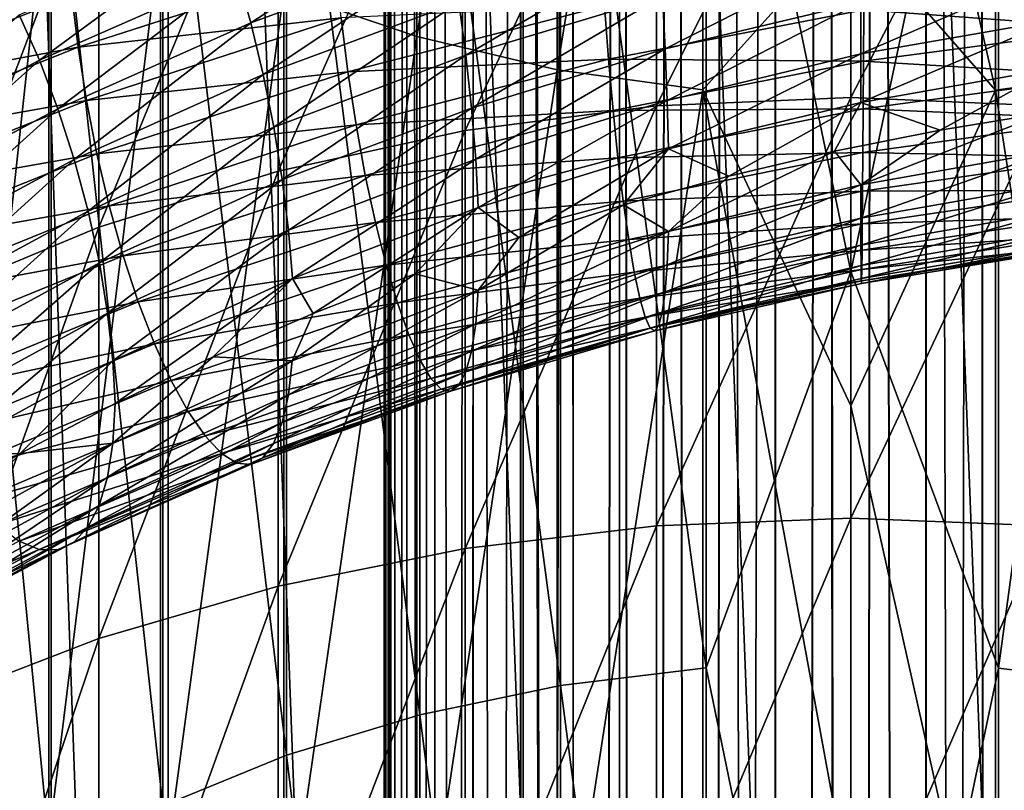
# Model space of a CAD drawing. Header units: metres. Extents: x -44 to 117, y -432 to 89.
# Tile 864 of 1056: x -6.23 to 1.15, y -73.39 to -67.61. Entities that reach past the tile are written whole.
import ezdxf

# ---------------------------------------------------------------- set-up
doc = ezdxf.new("R2010")
doc.units = ezdxf.units.M
doc.layers.add('solid_125568', color=7, linetype='CONTINUOUS')

msp = doc.modelspace()

# ---------------------------------------------------------------- linework, layer by layer
at = {"layer": 'solid_125568'}
for points in [[(-3.456913, -15, 449.452515), (-3.456909, -205, 449.452484), (-3.5, -205, 450)], [(-3.5, -15, 450), (-3.5, -205, 450), (-3.458443, -205, 450.53775)], [(-3.456913, -15, 449.452515), (-3.5, -205, 450), (-3.5, -15, 450)], [(-3.456913, -15, 450.547516), (-3.5, -15, 450), (-3.458443, -205, 450.53775)], [(-3.456913, -15, 450.547516), (-3.458443, -205, 450.53775), (-3.331574, -205, 451.072662)], [(-3.456913, -15, 449.452515), (-3.328704, -15, 448.918457), (-3.456909, -205, 449.452484)], [(-3.328702, -15, 451.081543), (-3.456913, -15, 450.547516), (-3.331574, -205, 451.072662)], [(-3.328704, -15, 448.918457), (-3.328528, -205, 448.917908), (-3.456909, -205, 449.452484)], [(-3.328702, -15, 451.081543), (-3.331574, -205, 451.072662), (-3.122506, -205, 451.581116)], [(-3.328704, -15, 448.918457), (-3.118528, -15, 448.411041), (-3.328528, -205, 448.917908)], [(-3.118521, -15, 451.588959), (-3.328702, -15, 451.081543), (-3.122506, -205, 451.581116)], [(-3.118528, -15, 448.411041), (-3.118023, -205, 448.410065), (-3.328528, -205, 448.917908)], [(-3.118521, -15, 451.588959), (-3.122506, -205, 451.581116), (-2.836399, -205, 452.050568)], [(-3.118528, -15, 448.411041), (-2.831564, -15, 447.942749), (-3.118023, -205, 448.410065)], [(-2.83155, -15, 452.057251), (-3.118521, -15, 451.588959), (-2.836399, -205, 452.050568)], [(-2.831564, -15, 447.942749), (-2.83059, -205, 447.941406), (-3.118023, -205, 448.410065)], [(-2.83155, -15, 452.057251), (-2.836399, -205, 452.050568), (-2.48031, -205, 452.469421)], [(-2.831564, -15, 447.942749), (-2.474878, -15, 447.525146), (-2.83059, -205, 447.941406)], [(-2.474857, -15, 452.474884), (-2.83155, -15, 452.057251), (-2.48031, -205, 452.469421)], [(-2.474878, -15, 447.525146), (-2.473318, -205, 447.52356), (-2.83059, -205, 447.941406)], [(-2.474857, -15, 452.474884), (-2.48031, -205, 452.469421), (-2.063026, -205, 452.827362)], [(-2.44949, -21, 447.5), (-2.473318, -205, 447.52356), (-2.474878, -15, 447.525146)], [(-2.44949, -21, 452.5), (-2.474857, -15, 452.474884), (-2.063026, -205, 452.827362)], [(-2.44949, -21, 447.5), (-2.090868, -21.30682, 447.193176), (-2.473318, -205, 447.52356)], [(-2.090868, -21.306822, 452.806824), (-2.44949, -21, 452.5), (-2.063026, -205, 452.827362)], [(-2.090868, -21.30682, 447.193176), (-2.055024, -205, 447.16684), (-2.473318, -205, 447.52356)], [(-2.090868, -21.30682, 447.193176), (-1.716968, -21.549931, 446.950073), (-2.055024, -205, 447.16684)], [(-1.716967, -21.549931, 453.049927), (-2.090868, -21.306822, 452.806824), (-2.063026, -205, 452.827362)], [(-1.716967, -21.549931, 453.049927), (-2.063026, -205, 452.827362), (-1.594842, -205, 453.115509)], [(-1.716968, -21.549931, 446.950073), (-1.586027, -205, 446.879974), (-2.055024, -205, 447.16684)], [(-1.716968, -21.549931, 446.950073), (-1.336233, -21.73488, 446.765106), (-1.586027, -205, 446.879974)], [(-1.336233, -21.73488, 453.234894), (-1.716967, -21.549931, 453.049927), (-1.594842, -205, 453.115509)], [(-1.336233, -21.73488, 453.234894), (-1.594842, -205, 453.115509), (-1.087309, -205, 453.326813)], [(-1.336233, -21.73488, 446.765106), (-1.077899, -205, 446.670105), (-1.586027, -205, 446.879974)], [(-1.336233, -21.73488, 446.765106), (-0.953612, -21.867586, 446.632416), (-1.077899, -205, 446.670105)], [(-0.953611, -21.867588, 453.367584), (-1.336233, -21.73488, 453.234894), (-1.087309, -205, 453.326813)], [(0.953611, -21.867588, 446.632416), (1.336233, -21.73488, 446.765106), (1.087309, -205, 446.673187)], [(1.336233, -21.73488, 453.234894), (0.953612, -21.867586, 453.367584), (1.077899, -205, 453.329895)], [(1.336233, -21.73488, 453.234894), (1.077899, -205, 453.329895), (1.586027, -205, 453.120026)], [(1.336233, -21.73488, 446.765106), (1.594842, -205, 446.884491), (1.087309, -205, 446.673187)], [(-0.953611, -21.867588, 453.367584), (-1.087309, -205, 453.326813), (-0.55295, -205, 453.456055)], [(-0.953612, -21.867586, 446.632416), (-0.571486, -21.95303, 446.546967), (-1.077899, -205, 446.670105)], [(-0.571478, -21.953032, 453.453033), (-0.953611, -21.867588, 453.367584), (-0.55295, -205, 453.456055)], [(0.953611, -21.867588, 446.632416), (1.087309, -205, 446.673187), (0.55295, -205, 446.543945)], [(0.571478, -21.953032, 446.546967), (0.953611, -21.867588, 446.632416), (0.55295, -205, 446.543945)], [(0.953612, -21.867586, 453.367584), (0.571486, -21.95303, 453.453033), (1.077899, -205, 453.329895)], [(-0.571486, -21.95303, 446.546967), (-0.543176, -205, 446.542419), (-1.077899, -205, 446.670105)], [(-0.571486, -21.95303, 446.546967), (-0.190366, -21.99482, 446.505188), (-0.543176, -205, 446.542419)], [(-0.190361, -21.99482, 453.494812), (-0.571478, -21.953032, 453.453033), (-0.55295, -205, 453.456055)], [(-0.190361, -21.99482, 453.494812), (-0.55295, -205, 453.456055), (-0.004948, -205, 453.5)], [(-0.190366, -21.99482, 446.505188), (0.004948, -205, 446.5), (-0.543176, -205, 446.542419)], [(-0.190366, -21.99482, 446.505188), (0.190361, -21.99482, 446.505188), (0.004948, -205, 446.5)], [(0.190366, -21.99482, 453.494812), (-0.190361, -21.99482, 453.494812), (-0.004948, -205, 453.5)], [(0.190366, -21.99482, 453.494812), (-0.004948, -205, 453.5), (0.543176, -205, 453.457581)], [(0.190361, -21.99482, 446.505188), (0.55295, -205, 446.543945), (0.004948, -205, 446.5)], [(0.190361, -21.99482, 446.505188), (0.571478, -21.953032, 446.546967), (0.55295, -205, 446.543945)], [(0.571486, -21.95303, 453.453033), (0.190366, -21.99482, 453.494812), (0.543176, -205, 453.457581)], [(0.571486, -21.95303, 453.453033), (0.543176, -205, 453.457581), (1.077899, -205, 453.329895)], [(-6.725165, -93, 352.965027), (-5.119291, -93, 353.630219), (-6.724783, -48, 352.96521)], [(-5.119291, -93, 353.630219), (-5.118831, -48, 353.630371), (-6.724783, -48, 352.96521)], [(-5.119291, -93, 353.630219), (-3.449055, -93, 354.111389), (-5.118831, -48, 353.630371)], [(-3.449055, -93, 354.111389), (-3.44861, -48, 354.111481), (-5.118831, -48, 353.630371)], [(-3.449055, -93, 354.111389), (-1.73541, -93, 354.402527), (-3.44861, -48, 354.111481)], [(-1.73541, -93, 354.402527), (-1.734988, -48, 354.402588), (-3.44861, -48, 354.111481)], [(-1.73541, -93, 354.402527), (0.000016, -93, 354.5), (-1.734988, -48, 354.402588)], [(0.000016, -93, 354.5), (0.00006, -48, 354.5), (-1.734988, -48, 354.402588)], [(0.000016, -93, 354.5), (1.73544, -93, 354.402527), (0.00006, -48, 354.5)], [(1.73544, -93, 354.402527), (1.73526, -48, 354.402557), (0.00006, -48, 354.5)], [(-3.254865, -60.836056, 878.492249), (-3.254865, -67.732552, 885.377625), (-4.252891, -67.390869, 885.732483)], [(-2.201037, -61.097008, 878.247253), (-3.254865, -67.732552, 885.377625), (-3.254865, -60.836056, 878.492249)], [(-2.201037, -61.097008, 878.247253), (-2.201037, -67.980865, 885.119812), (-3.254865, -67.732552, 885.377625)], [(-1.109473, -61.255337, 878.098572), (-2.201037, -67.980865, 885.119812), (-2.201037, -61.097008, 878.247253)], [(2.177384, -61.101604, 878.24292), (2.177384, -67.985237, 885.115295), (1.085199, -61.257637, 878.096375)], [(-1.109473, -61.255337, 878.098572), (-1.109473, -68.131523, 884.963318), (-2.201037, -67.980865, 885.119812)], [(0, -66.893524, 883.67688), (-1.109473, -68.131523, 884.963318), (-1.109473, -61.255337, 878.098572)], [(1.085199, -61.257637, 878.096375), (1.085199, -68.133713, 884.96106), (0, -63.375439, 880.18634)], [(2.177384, -67.985237, 885.115295), (1.085199, -68.133713, 884.96106), (1.085199, -61.257637, 878.096375)], [(0, -69.494316, 908.605408), (0, -61.578365, 901.922119), (-1.085199, -64.278091, 904.185974)], [(1.109473, -64.280159, 904.183594), (0, -61.578365, 901.922119), (0, -69.494316, 908.605408)], [(1.085199, -68.133713, 884.96106), (0, -66.893524, 883.67688), (0, -63.375439, 880.18634)], [(-2.177384, -64.418633, 904.024536), (-1.085199, -72.466972, 910.859253), (-1.085199, -64.278091, 904.185974)], [(0, -69.494316, 908.605408), (-1.085199, -64.278091, 904.185974), (-1.085199, -72.466972, 910.859253)], [(1.109473, -64.280159, 904.183594), (0, -69.494316, 908.605408), (1.109473, -72.468918, 910.85675)], [(1.109473, -64.280159, 904.183594), (1.109473, -72.468918, 910.85675), (2.201037, -64.422775, 904.019775)], [(-3.232239, -64.65168, 903.756836), (-2.177384, -72.59922, 910.690918), (-2.177384, -64.418633, 904.024536)], [(-2.177384, -64.418633, 904.024536), (-2.177384, -72.59922, 910.690918), (-1.085199, -72.466972, 910.859253)], [(1.109473, -72.468918, 910.85675), (2.201037, -72.603119, 910.685974), (2.201037, -64.422775, 904.019775)], [(-4.231679, -64.973213, 903.387451), (-3.232239, -72.818527, 910.411865), (-3.232239, -64.65168, 903.756836)], [(-3.232239, -64.65168, 903.756836), (-3.232239, -72.818527, 910.411865), (-2.177384, -72.59922, 910.690918)], [(-5.158569, -65.377739, 902.922791), (-4.231679, -73.121094, 910.026794), (-4.231679, -64.973213, 903.387451)], [(-4.231679, -64.973213, 903.387451), (-4.231679, -73.121094, 910.026794), (-3.232239, -72.818527, 910.411865)], [(-1.455538, -68.25238, 201.543839), (0, -65.313431, 205.085403), (0, -68.190636, 201.490265)], [(-1.455538, -68.25238, 201.543839), (-1.455538, -65.379227, 205.133911), (0, -65.313431, 205.085403)], [(0, -68.190636, 201.490265), (0, -65.313431, 205.085403), (1.455538, -65.379227, 205.133911)], [(-5.997018, -65.858315, 902.370728), (-5.158569, -73.50177, 909.542358), (-5.158569, -65.377739, 902.922791)], [(-5.158569, -65.377739, 902.922791), (-5.158569, -73.50177, 909.542358), (-4.231679, -73.121094, 910.026794)], [(-2.892772, -68.436829, 201.703873), (-2.892772, -65.57579, 205.278809), (-1.455538, -65.379227, 205.133911)], [(-1.455538, -68.25238, 201.543839), (-2.892772, -68.436829, 201.703873), (-1.455538, -65.379227, 205.133911)], [(1.455538, -68.25238, 201.543839), (0, -68.190636, 201.490265), (1.455538, -65.379227, 205.133911)], [(-4.293628, -68.741669, 201.968353), (-4.293628, -65.90065, 205.518265), (-2.892772, -65.57579, 205.278809)], [(-2.892772, -68.436829, 201.703873), (-4.293628, -68.741669, 201.968353), (-2.892772, -65.57579, 205.278809)], [(-6.01434, -66.452286, 886.707153), (-6.747565, -73.207642, 893.928162), (-6.747565, -65.871468, 887.310242)], [(-6.732651, -66.4067, 901.740784), (-5.997018, -73.953995, 908.966858), (-5.997018, -65.858315, 902.370728)], [(-5.997018, -65.858315, 902.370728), (-5.997018, -73.953995, 908.966858), (-5.158569, -73.50177, 909.542358)], [(-5.640489, -69.163063, 202.333954), (-5.640489, -66.349716, 205.849289), (-4.293628, -65.90065, 205.518265)], [(-4.293628, -68.741669, 201.968353), (-5.640489, -69.163063, 202.333954), (-4.293628, -65.90065, 205.518265)], [(-6.916417, -69.695709, 202.796082), (-6.916417, -66.917343, 206.267715), (-5.640489, -66.349716, 205.849289)], [(-5.640489, -69.163063, 202.333954), (-6.916417, -69.695709, 202.796082), (-5.640489, -66.349716, 205.849289)], [(-6.01434, -66.452286, 886.707153), (-6.01434, -73.757423, 893.296631), (-6.747565, -73.207642, 893.928162)], [(-6.732651, -66.4067, 901.740784), (-6.732651, -74.470039, 908.31012), (-5.997018, -73.953995, 908.966858)], [(-5.178002, -66.961655, 886.178162), (-6.01434, -73.757423, 893.296631), (-6.01434, -66.452286, 886.707153)], [(-4.49949, -67.629425, 917.672546), (-4.604151, -67.256645, 917.789673), (-3.071316, -66.700684, 917.878052)], [(-3.00127, -67.079689, 917.754456), (-4.49949, -67.629425, 917.672546), (-3.071316, -66.700684, 917.878052)], [(-6.084305, -67.909973, 917.571838), (-6.235736, -67.570305, 917.736328), (-4.718868, -66.907654, 917.964539)], [(-4.604151, -67.256645, 917.789673), (-6.084305, -67.909973, 917.571838), (-4.718868, -66.907654, 917.964539)], [(0, -66.893524, 883.67688), (0, -70.500748, 887.075134), (-1.109473, -68.131523, 884.963318)], [(1.085199, -68.133713, 884.96106), (0, -70.500748, 887.075134), (0, -66.893524, 883.67688)], [(-5.178002, -66.961655, 886.178162), (-5.178002, -74.239578, 892.742737), (-6.01434, -73.757423, 893.296631)], [(-4.252891, -67.390869, 885.732483), (-5.178002, -74.239578, 892.742737), (-5.178002, -66.961655, 886.178162)], [(-6.706565, -67.034836, 922.188293), (-7.759364, -67.805725, 922.180237), (-5.871248, -67.055473, 922.527832)], [(-5.871248, -67.055473, 922.527832), (-7.759364, -67.805725, 922.180237), (-5.841934, -67.423691, 922.691162)], [(-2.886442, -67.87281, 917.682617), (-2.939261, -67.473396, 917.689697), (-1.438351, -67.024849, 917.639771)], [(-1.412282, -67.427109, 917.63031), (-2.886442, -67.87281, 917.682617), (-1.438351, -67.024849, 917.639771)], [(-4.40685, -68.017616, 917.613281), (-4.49949, -67.629425, 917.672546), (-3.00127, -67.079689, 917.754456)], [(-2.939261, -67.473396, 917.689697), (-4.40685, -68.017616, 917.613281), (-3.00127, -67.079689, 917.754456)], [(-1.391325, -67.825447, 917.678101), (-1.412282, -67.427109, 917.63031), (0.077785, -67.077835, 917.451843)], [(0.07685, -67.476837, 917.499573), (-1.391325, -67.825447, 917.678101), (0.077785, -67.077835, 917.451843)], [(-5.841934, -67.423691, 922.691162), (-5.794882, -67.812134, 922.800293), (-3.864995, -67.188957, 922.978394)], [(-3.864995, -67.188957, 922.978394), (-5.794882, -67.812134, 922.800293), (-3.822823, -67.59198, 923.028687)], [(-5.946227, -68.274216, 917.463989), (-6.084305, -67.909973, 917.571838), (-4.604151, -67.256645, 917.789673)], [(-4.49949, -67.629425, 917.672546), (-5.946227, -68.274216, 917.463989), (-4.604151, -67.256645, 917.789673)], [(0.076002, -67.862534, 917.60376), (0.07685, -67.476837, 917.499573), (1.544135, -67.225006, 917.195374)], [(1.52707, -67.60981, 917.300903), (0.076002, -67.862534, 917.60376), (1.544135, -67.225006, 917.195374)], [(2.011857, -67.285728, 922.471497), (0.098603, -67.532387, 922.797424), (1.973812, -67.669189, 922.34259)], [(-7.759364, -67.805725, 922.180237), (-7.720674, -68.171028, 922.345093), (-5.841934, -67.423691, 922.691162)], [(-5.841934, -67.423691, 922.691162), (-7.720674, -68.171028, 922.345093), (-5.794882, -67.812134, 922.800293)], [(-4.252891, -67.390869, 885.732483), (-4.252891, -74.645859, 892.276062), (-5.178002, -74.239578, 892.742737)], [(-3.254865, -67.732552, 885.377625), (-4.252891, -74.645859, 892.276062), (-4.252891, -67.390869, 885.732483)], [(-4.327881, -68.4123, 917.610718), (-4.40685, -68.017616, 917.613281), (-2.939261, -67.473396, 917.689697)], [(-2.886442, -67.87281, 917.682617), (-4.327881, -68.4123, 917.610718), (-2.939261, -67.473396, 917.689697)], [(-2.843828, -68.268875, 917.732117), (-2.886442, -67.87281, 917.682617), (-1.412282, -67.427109, 917.63031)], [(-1.391325, -67.825447, 917.678101), (-2.843828, -68.268875, 917.732117), (-1.412282, -67.427109, 917.63031)], [(-1.375945, -68.210762, 917.782166), (-1.391325, -67.825447, 917.678101), (0.07685, -67.476837, 917.499573)], [(0.076002, -67.862534, 917.60376), (-1.375945, -68.210762, 917.782166), (0.07685, -67.476837, 917.499573)], [(-6.084305, -67.909973, 917.571838), (-7.494929, -68.656372, 917.22876), (-6.235736, -67.570305, 917.736328)], [(-3.822823, -67.59198, 923.028687), (-3.770755, -67.996857, 923.020996), (-1.845467, -67.502243, 923.027588)], [(-1.845467, -67.502243, 923.027588), (-3.770755, -67.996857, 923.020996), (-1.815791, -67.902618, 922.957825)], [(-1.845467, -67.502243, 923.027588), (-1.815791, -67.902618, 922.957825), (0.098603, -67.532387, 922.797424)], [(0.098603, -67.532387, 922.797424), (-1.815791, -67.902618, 922.957825), (0.096333, -67.917007, 922.666138)], [(0.098603, -67.532387, 922.797424), (0.096333, -67.917007, 922.666138), (1.973812, -67.669189, 922.34259)], [(-5.824018, -68.654793, 917.412781), (-5.946227, -68.274216, 917.463989), (-4.49949, -67.629425, 917.672546)], [(-4.40685, -68.017616, 917.613281), (-5.824018, -68.654793, 917.412781), (-4.49949, -67.629425, 917.672546)], [(-5.794882, -67.812134, 922.800293), (-5.73153, -68.211212, 922.853821), (-3.822823, -67.59198, 923.028687)], [(-3.822823, -67.59198, 923.028687), (-5.73153, -68.211212, 922.853821), (-3.770755, -67.996857, 923.020996)], [(0.075289, -68.225815, 917.763428), (0.076002, -67.862534, 917.60376), (1.52707, -67.60981, 917.300903)], [(1.516317, -67.972305, 917.461609), (0.075289, -68.225815, 917.763428), (1.52707, -67.60981, 917.300903)], [(1.973812, -67.669189, 922.34259), (0.096333, -67.917007, 922.666138), (1.931985, -68.026733, 922.152954)], [(-3.254865, -67.732552, 885.377625), (-3.254865, -74.969276, 891.90448), (-4.252891, -74.645859, 892.276062)], [(-2.201037, -67.980865, 885.119812), (-3.254865, -74.969276, 891.90448), (-3.254865, -67.732552, 885.377625)], [(-7.720674, -68.171028, 922.345093), (-7.658466, -68.555191, 922.457397), (-5.794882, -67.812134, 922.800293)], [(-5.794882, -67.812134, 922.800293), (-7.658466, -68.555191, 922.457397), (-5.73153, -68.211212, 922.853821)], [(-2.812395, -68.65255, 917.83728), (-2.843828, -68.268875, 917.732117), (-1.391325, -67.825447, 917.678101)], [(-1.375945, -68.210762, 917.782166), (-2.812395, -68.65255, 917.83728), (-1.391325, -67.825447, 917.678101)], [(-1.36661, -68.573952, 917.941406), (-1.375945, -68.210762, 917.782166), (0.076002, -67.862534, 917.60376)], [(0.075289, -68.225815, 917.763428), (-1.36661, -68.573952, 917.941406), (0.076002, -67.862534, 917.60376)], [(-7.325012, -69.00985, 917.132935), (-7.494929, -68.656372, 917.22876), (-6.084305, -67.909973, 917.571838)], [(-5.946227, -68.274216, 917.463989), (-7.325012, -69.00985, 917.132935), (-6.084305, -67.909973, 917.571838)], [(-4.264094, -68.804543, 917.663757), (-4.327881, -68.4123, 917.610718), (-2.886442, -67.87281, 917.682617)], [(-2.843828, -68.268875, 917.732117), (-4.264094, -68.804543, 917.663757), (-2.886442, -67.87281, 917.682617)], [(-3.770755, -67.996857, 923.020996), (-3.709735, -68.393898, 922.954163), (-1.815791, -67.902618, 922.957825)], [(-1.815791, -67.902618, 922.957825), (-3.709735, -68.393898, 922.954163), (-1.782261, -68.285919, 922.827148)], [(-1.815791, -67.902618, 922.957825), (-1.782261, -68.285919, 922.827148), (0.096333, -67.917007, 922.666138)], [(0.096333, -67.917007, 922.666138), (-1.782261, -68.285919, 922.827148), (0.093801, -68.275703, 922.47406)], [(0.096333, -67.917007, 922.666138), (0.093801, -68.275703, 922.47406), (1.931985, -68.026733, 922.152954)], [(-5.73153, -68.211212, 922.853821), (-5.653297, -68.611328, 922.850586), (-3.770755, -67.996857, 923.020996)], [(-3.770755, -67.996857, 923.020996), (-5.653297, -68.611328, 922.850586), (-3.709735, -68.393898, 922.954163)], [(-2.201037, -67.980865, 885.119812), (-2.201037, -75.204323, 891.634521), (-3.254865, -74.969276, 891.90448)], [(-1.109473, -68.131523, 884.963318), (-2.201037, -75.204323, 891.634521), (-2.201037, -67.980865, 885.119812)], [(1.516317, -67.972305, 917.461609), (0.670686, -68.434372, 917.862793), (0.075289, -68.225815, 917.763428)], [(1.516317, -67.972305, 917.461609), (1.461406, -68.304237, 917.684143), (0.670686, -68.434372, 917.862793)], [(2.177384, -67.985237, 885.115295), (2.177384, -75.208466, 891.629761), (1.085199, -68.133713, 884.96106)], [(-5.719802, -69.042938, 917.416809), (-5.824018, -68.654793, 917.412781), (-4.40685, -68.017616, 917.613281)], [(-4.327881, -68.4123, 917.610718), (-5.719802, -69.042938, 917.416809), (-4.40685, -68.017616, 917.613281)], [(1.931985, -68.026733, 922.152954), (0.093801, -68.275703, 922.47406), (1.88745, -68.352211, 921.908997)], [(-1.109473, -68.131523, 884.963318), (-1.109473, -75.346924, 891.470703), (-2.201037, -75.204323, 891.634521)], [(0, -74.19471, 890.378967), (-1.109473, -75.346924, 891.470703), (-1.109473, -68.131523, 884.963318)], [(0, -70.500748, 887.075134), (0, -74.19471, 890.378967), (-1.109473, -68.131523, 884.963318)], [(1.085199, -68.133713, 884.96106), (1.085199, -75.348999, 891.468262), (0, -70.500748, 887.075134)], [(2.177384, -75.208466, 891.629761), (1.085199, -75.348999, 891.468262), (1.085199, -68.133713, 884.96106)], [(-7.658466, -68.555191, 922.457397), (-7.574659, -68.948746, 922.515869), (-5.73153, -68.211212, 922.853821)], [(-5.73153, -68.211212, 922.853821), (-7.574659, -68.948746, 922.515869), (-5.653297, -68.611328, 922.850586)], [(-2.793117, -69.014778, 917.996887), (-2.812395, -68.65255, 917.83728), (-1.375945, -68.210762, 917.782166)], [(-1.36661, -68.573952, 917.941406), (-2.793117, -69.014778, 917.996887), (-1.375945, -68.210762, 917.782166)], [(-1.455538, -71.401276, 198.192993), (0, -68.190636, 201.490265), (0, -71.343979, 198.134705)], [(-1.455538, -71.401276, 198.192993), (-1.455538, -68.25238, 201.543839), (0, -68.190636, 201.490265)], [(0.075289, -68.225815, 917.763428), (-0.912961, -68.779884, 918.107483), (-1.36661, -68.573952, 917.941406)], [(0.075289, -68.225815, 917.763428), (-0.121097, -68.592819, 918.003845), (-0.912961, -68.779884, 918.107483)], [(0.075289, -68.225815, 917.763428), (0.670686, -68.434372, 917.862793), (-0.121097, -68.592819, 918.003845)], [(0, -71.343979, 198.134705), (0, -68.190636, 201.490265), (1.455538, -68.25238, 201.543839)], [(-7.174629, -69.380829, 917.092102), (-7.325012, -69.00985, 917.132935), (-5.946227, -68.274216, 917.463989)], [(-5.824018, -68.654793, 917.412781), (-7.174629, -69.380829, 917.092102), (-5.946227, -68.274216, 917.463989)], [(-4.216962, -69.185349, 917.771118), (-4.264094, -68.804543, 917.663757), (-2.843828, -68.268875, 917.732117)], [(-2.812395, -68.65255, 917.83728), (-4.216962, -69.185349, 917.771118), (-2.843828, -68.268875, 917.732117)], [(-3.709735, -68.393898, 922.954163), (-3.640781, -68.773445, 922.827026), (-1.782261, -68.285919, 922.827148)], [(-1.782261, -68.285919, 922.827148), (-3.640781, -68.773445, 922.827026), (-1.745469, -68.643112, 922.635803)], [(-2.892772, -71.572449, 198.367157), (-2.892772, -68.436829, 201.703873), (-1.455538, -68.25238, 201.543839)], [(-1.455538, -71.401276, 198.192993), (-2.892772, -71.572449, 198.367157), (-1.455538, -68.25238, 201.543839)], [(-1.782261, -68.285919, 922.827148), (-1.745469, -68.643112, 922.635803), (0.093801, -68.275703, 922.47406)], [(0.093801, -68.275703, 922.47406), (-1.745469, -68.643112, 922.635803), (0.091139, -68.602295, 922.227478)], [(1.455538, -71.401276, 198.192993), (0, -71.343979, 198.134705), (1.455538, -68.25238, 201.543839)], [(0.075254, -68.844582, 918.235596), (0.670686, -68.434372, 917.862793), (1.461406, -68.304237, 917.684143)], [(1.516382, -68.589951, 917.934692), (0.075254, -68.844582, 918.235596), (1.461406, -68.304237, 917.684143)], [(0.093801, -68.275703, 922.47406), (0.091139, -68.602295, 922.227478), (1.88745, -68.352211, 921.908997)], [(1.88745, -68.352211, 921.908997), (0.091139, -68.602295, 922.227478), (1.841504, -68.640205, 921.618652)], [(-5.635571, -69.429817, 917.474854), (-5.719802, -69.042938, 917.416809), (-4.327881, -68.4123, 917.610718)], [(-5.653297, -68.611328, 922.850586), (-5.561624, -69.002876, 922.789185), (-3.709735, -68.393898, 922.954163)], [(-4.264094, -68.804543, 917.663757), (-5.635571, -69.429817, 917.474854), (-4.327881, -68.4123, 917.610718)], [(-3.709735, -68.393898, 922.954163), (-5.561624, -69.002876, 922.789185), (-3.640781, -68.773445, 922.827026)], [(-4.293628, -71.855347, 198.654984), (-4.293628, -68.741669, 201.968353), (-2.892772, -68.436829, 201.703873)], [(-2.892772, -71.572449, 198.367157), (-4.293628, -71.855347, 198.654984), (-2.892772, -68.436829, 201.703873)], [(0.075254, -68.844582, 918.235596), (-0.121097, -68.592819, 918.003845), (0.670686, -68.434372, 917.862793)], [(-1.36661, -68.573952, 917.941406), (-2.488805, -69.23941, 918.20343), (-2.793117, -69.014778, 917.996887)], [(-1.36661, -68.573952, 917.941406), (-1.703003, -68.995476, 918.17395), (-2.488805, -69.23941, 918.20343)], [(-1.745469, -68.643112, 922.635803), (-1.706226, -68.968056, 922.390259), (0.091139, -68.602295, 922.227478)], [(0.091139, -68.602295, 922.227478), (-1.706226, -68.968056, 922.390259), (0.088622, -68.891342, 921.93457)], [(-1.36661, -68.573952, 917.941406), (-0.912961, -68.779884, 918.107483), (-1.703003, -68.995476, 918.17395)], [(-1.366745, -69.193344, 918.412292), (-0.912961, -68.779884, 918.107483), (-0.121097, -68.592819, 918.003845)], [(0.075254, -68.844582, 918.235596), (-1.366745, -69.193344, 918.412292), (-0.121097, -68.592819, 918.003845)], [(0.075786, -69.094498, 918.543762), (0.075254, -68.844582, 918.235596), (1.516382, -68.589951, 917.934692)], [(1.527051, -68.839546, 918.242798), (0.075786, -69.094498, 918.543762), (1.516382, -68.589951, 917.934692)], [(0.091139, -68.602295, 922.227478), (0.088622, -68.891342, 921.93457), (1.841504, -68.640205, 921.618652)], [(-7.574659, -68.948746, 922.515869), (-7.471155, -69.342239, 922.519043), (-5.653297, -68.611328, 922.850586)], [(-5.653297, -68.611328, 922.850586), (-7.471155, -69.342239, 922.519043), (-5.561624, -69.002876, 922.789185)], [(-7.046357, -69.760689, 917.104736), (-7.174629, -69.380829, 917.092102), (-5.824018, -68.654793, 917.412781)], [(-5.719802, -69.042938, 917.416809), (-7.046357, -69.760689, 917.104736), (-5.824018, -68.654793, 917.412781)], [(-4.187961, -69.545761, 917.931702), (-4.216962, -69.185349, 917.771118), (-2.812395, -68.65255, 917.83728)], [(-2.793117, -69.014778, 917.996887), (-4.187961, -69.545761, 917.931702), (-2.812395, -68.65255, 917.83728)], [(-3.640781, -68.773445, 922.827026), (-3.56508, -69.126526, 922.639771), (-1.745469, -68.643112, 922.635803)], [(-1.745469, -68.643112, 922.635803), (-3.56508, -69.126526, 922.639771), (-1.706226, -68.968056, 922.390259)], [(1.841504, -68.640205, 921.618652), (0.088622, -68.891342, 921.93457), (1.795402, -68.8853, 921.289795)], [(-5.640489, -72.246407, 199.052872), (-5.640489, -69.163063, 202.333954), (-4.293628, -68.741669, 201.968353)], [(-4.293628, -71.855347, 198.654984), (-5.640489, -72.246407, 199.052872), (-4.293628, -68.741669, 201.968353)], [(-5.573281, -69.806572, 917.585693), (-5.635571, -69.429817, 917.474854), (-4.264094, -68.804543, 917.663757)], [(-4.216962, -69.185349, 917.771118), (-5.573281, -69.806572, 917.585693), (-4.264094, -68.804543, 917.663757)], [(-5.561624, -69.002876, 922.789185), (-5.458028, -69.376305, 922.668457), (-3.640781, -68.773445, 922.827026)], [(-3.640781, -68.773445, 922.827026), (-5.458028, -69.376305, 922.668457), (-3.56508, -69.126526, 922.639771)], [(-1.366745, -69.193344, 918.412292), (-1.703003, -68.995476, 918.17395), (-0.912961, -68.779884, 918.107483)], [(-1.706226, -68.968056, 922.390259), (-1.665287, -69.255325, 922.098389), (0.088622, -68.891342, 921.93457)], [(0.088622, -68.891342, 921.93457), (-1.665287, -69.255325, 922.098389), (0.086474, -69.13739, 921.603149)], [(-1.376355, -69.444008, 918.719604), (-1.366745, -69.193344, 918.412292), (0.075254, -68.844582, 918.235596)], [(0.075786, -69.094498, 918.543762), (-1.376355, -69.444008, 918.719604), (0.075254, -68.844582, 918.235596)], [(0.07642, -69.296974, 918.888306), (0.075786, -69.094498, 918.543762), (1.527051, -68.839546, 918.242798)], [(1.543992, -69.041855, 918.586792), (0.07642, -69.296974, 918.888306), (1.527051, -68.839546, 918.242798)], [(1.795402, -68.8853, 921.289795), (0.086474, -69.13739, 921.603149), (1.750149, -69.082115, 920.93042)], [(0.088622, -68.891342, 921.93457), (0.086474, -69.13739, 921.603149), (1.795402, -68.8853, 921.289795)], [(-3.56508, -69.126526, 922.639771), (-3.484375, -69.447105, 922.398682), (-1.706226, -68.968056, 922.390259)], [(-1.706226, -68.968056, 922.390259), (-3.484375, -69.447105, 922.398682), (-1.665287, -69.255325, 922.098389)], [(-7.471155, -69.342239, 922.519043), (-7.349877, -69.726196, 922.465576), (-5.561624, -69.002876, 922.789185)], [(-5.561624, -69.002876, 922.789185), (-7.349877, -69.726196, 922.465576), (-5.458028, -69.376305, 922.668457)], [(-6.942646, -70.140755, 917.169495), (-7.046357, -69.760689, 917.104736), (-5.719802, -69.042938, 917.416809)], [(-5.635571, -69.429817, 917.474854), (-6.942646, -70.140755, 917.169495), (-5.719802, -69.042938, 917.416809)], [(-2.793117, -69.014778, 917.996887), (-4.032966, -69.809814, 918.151978), (-4.187961, -69.545761, 917.931702)], [(-2.793117, -69.014778, 917.996887), (-3.266987, -69.511215, 918.195984), (-4.032966, -69.809814, 918.151978)], [(-2.793117, -69.014778, 917.996887), (-2.488805, -69.23941, 918.20343), (-3.266987, -69.511215, 918.195984)], [(-2.79335, -69.634315, 918.466064), (-2.488805, -69.23941, 918.20343), (-1.703003, -68.995476, 918.17395)], [(-1.366745, -69.193344, 918.412292), (-2.79335, -69.634315, 918.466064), (-1.703003, -68.995476, 918.17395)], [(0.077227, -69.448578, 919.260559), (0.07642, -69.296974, 918.888306), (1.543992, -69.041855, 918.586792)], [(1.566764, -69.193436, 918.958313), (0.077227, -69.448578, 919.260559), (1.543992, -69.041855, 918.586792)], [(-1.392037, -69.647499, 919.062988), (-1.376355, -69.444008, 918.719604), (0.075786, -69.094498, 918.543762)], [(0.07642, -69.296974, 918.888306), (-1.392037, -69.647499, 919.062988), (0.075786, -69.094498, 918.543762)], [(1.750149, -69.082115, 920.93042), (0.084673, -69.335045, 921.241394), (1.706588, -69.225281, 920.548584)], [(0.086474, -69.13739, 921.603149), (0.084673, -69.335045, 921.241394), (1.750149, -69.082115, 920.93042)], [(-6.916417, -72.740715, 199.555801), (-6.916417, -69.695709, 202.796082), (-5.640489, -69.163063, 202.333954)], [(-5.640489, -72.246407, 199.052872), (-6.916417, -72.740715, 199.555801), (-5.640489, -69.163063, 202.333954)], [(-5.534887, -70.164345, 917.747925), (-5.573281, -69.806572, 917.585693), (-4.216962, -69.185349, 917.771118)], [(-4.187961, -69.545761, 917.931702), (-5.534887, -70.164345, 917.747925), (-4.216962, -69.185349, 917.771118)], [(-5.458028, -69.376305, 922.668457), (-5.344276, -69.722748, 922.488464), (-3.56508, -69.126526, 922.639771)], [(-3.56508, -69.126526, 922.639771), (-5.344276, -69.722748, 922.488464), (-3.484375, -69.447105, 922.398682)], [(-2.812994, -69.886147, 918.771423), (-2.79335, -69.634315, 918.466064), (-1.366745, -69.193344, 918.412292)], [(-1.376355, -69.444008, 918.719604), (-2.812994, -69.886147, 918.771423), (-1.366745, -69.193344, 918.412292)], [(-1.665287, -69.255325, 922.098389), (-1.623455, -69.499512, 921.768311), (0.086474, -69.13739, 921.603149)], [(0.086474, -69.13739, 921.603149), (-1.623455, -69.499512, 921.768311), (0.084673, -69.335045, 921.241394)], [(0.078308, -69.545845, 919.652161), (0.077227, -69.448578, 919.260559), (1.566764, -69.193436, 918.958313)], [(1.594949, -69.290848, 919.348694), (0.078308, -69.545845, 919.652161), (1.566764, -69.193436, 918.958313)], [(-3.484375, -69.447105, 922.398682), (-3.40044, -69.729828, 922.111694), (-1.665287, -69.255325, 922.098389)], [(-1.665287, -69.255325, 922.098389), (-3.40044, -69.729828, 922.111694), (-1.623455, -69.499512, 921.768311)], [(-2.79335, -69.634315, 918.466064), (-3.266987, -69.511215, 918.195984), (-2.488805, -69.23941, 918.20343)], [(1.706588, -69.225281, 920.548584), (0.08303, -69.478928, 920.8573), (1.66557, -69.309433, 920.152222)], [(0.084673, -69.335045, 921.241394), (0.08303, -69.478928, 920.8573), (1.706588, -69.225281, 920.548584)], [(-1.623455, -69.499512, 921.768311), (-1.581782, -69.695251, 921.407959), (0.084673, -69.335045, 921.241394)], [(0.084673, -69.335045, 921.241394), (-1.581782, -69.695251, 921.407959), (0.08303, -69.478928, 920.8573)], [(-1.413203, -69.800331, 919.434082), (-1.392037, -69.647499, 919.062988), (0.07642, -69.296974, 918.888306)], [(0.077227, -69.448578, 919.260559), (-1.413203, -69.800331, 919.434082), (0.07642, -69.296974, 918.888306)], [(0.079724, -69.58535, 920.054443), (0.078308, -69.545845, 919.652161), (1.594949, -69.290848, 919.348694)], [(1.628093, -69.33065, 919.749512), (0.079724, -69.58535, 920.054443), (1.594949, -69.290848, 919.348694)], [(0.081362, -69.563683, 920.458984), (0.079724, -69.58535, 920.054443), (1.628093, -69.33065, 919.749512)], [(1.66557, -69.309433, 920.152222), (0.081362, -69.563683, 920.458984), (1.628093, -69.33065, 919.749512)], [(0.08303, -69.478928, 920.8573), (0.081362, -69.563683, 920.458984), (1.66557, -69.309433, 920.152222)], [(-7.349877, -69.726196, 922.465576), (-7.212825, -70.091202, 922.354065), (-5.458028, -69.376305, 922.668457)], [(-5.458028, -69.376305, 922.668457), (-7.212825, -70.091202, 922.354065), (-5.344276, -69.722748, 922.488464)], [(-6.865908, -70.512306, 917.284851), (-6.942646, -70.140755, 917.169495), (-5.635571, -69.429817, 917.474854)], [(-5.573281, -69.806572, 917.585693), (-6.865908, -70.512306, 917.284851), (-5.635571, -69.429817, 917.474854)], [(-5.344276, -69.722748, 922.488464), (-5.223022, -70.036308, 922.255371), (-3.484375, -69.447105, 922.398682)], [(-3.484375, -69.447105, 922.398682), (-5.223022, -70.036308, 922.255371), (-3.40044, -69.729828, 922.111694)], [(-2.844815, -70.091469, 919.112183), (-2.812994, -69.886147, 918.771423), (-1.376355, -69.444008, 918.719604)], [(-1.392037, -69.647499, 919.062988), (-2.844815, -70.091469, 919.112183), (-1.376355, -69.444008, 918.719604)], [(-1.581782, -69.695251, 921.407959), (-1.541488, -69.837234, 921.025269), (0.08303, -69.478928, 920.8573)], [(0.08303, -69.478928, 920.8573), (-1.541488, -69.837234, 921.025269), (0.081362, -69.563683, 920.458984)], [(-1.439239, -69.899033, 919.824341), (-1.413203, -69.800331, 919.434082), (0.077227, -69.448578, 919.260559)], [(0.078308, -69.545845, 919.652161), (-1.439239, -69.899033, 919.824341), (0.077227, -69.448578, 919.260559)], [(-4.187961, -69.545761, 917.931702), (-5.515721, -70.48439, 917.956604), (-5.534887, -70.164345, 917.747925)], [(-4.187961, -69.545761, 917.931702), (-4.783022, -70.134232, 918.072083), (-5.515721, -70.48439, 917.956604)], [(-4.187961, -69.545761, 917.931702), (-4.032966, -69.809814, 918.151978), (-4.783022, -70.134232, 918.072083)], [(-4.18829, -70.16497, 918.398865), (-4.032966, -69.809814, 918.151978), (-3.266987, -69.511215, 918.195984)], [(-2.79335, -69.634315, 918.466064), (-4.18829, -70.16497, 918.398865), (-3.266987, -69.511215, 918.195984)], [(-3.40044, -69.729828, 922.111694), (-3.315099, -69.969383, 921.786621), (-1.623455, -69.499512, 921.768311)], [(-1.623455, -69.499512, 921.768311), (-3.315099, -69.969383, 921.786621), (-1.581782, -69.695251, 921.407959)], [(-1.541488, -69.837234, 921.025269), (-1.503787, -69.920166, 920.628357), (0.081362, -69.563683, 920.458984)], [(0.081362, -69.563683, 920.458984), (-1.503787, -69.920166, 920.628357), (0.079724, -69.58535, 920.054443)], [(-1.469567, -69.940117, 920.22522), (-1.439239, -69.899033, 919.824341), (0.078308, -69.545845, 919.652161)], [(0.079724, -69.58535, 920.054443), (-1.469567, -69.940117, 920.22522), (0.078308, -69.545845, 919.652161)], [(0, -77.732475, 914.887268), (0, -69.494316, 908.605408), (-1.085199, -72.466972, 910.859253)], [(1.109473, -72.468918, 910.85675), (0, -69.494316, 908.605408), (0, -77.732475, 914.887268)], [(-4.217745, -70.418373, 918.701233), (-4.18829, -70.16497, 918.398865), (-2.79335, -69.634315, 918.466064)], [(-2.812994, -69.886147, 918.771423), (-4.217745, -70.418373, 918.701233), (-2.79335, -69.634315, 918.466064)], [(-1.503787, -69.920166, 920.628357), (-1.469567, -69.940117, 920.22522), (0.079724, -69.58535, 920.054443)], [(-3.315099, -69.969383, 921.786621), (-3.230422, -70.160522, 921.431396), (-1.581782, -69.695251, 921.407959)], [(-1.581782, -69.695251, 921.407959), (-3.230422, -70.160522, 921.431396), (-1.541488, -69.837234, 921.025269)], [(-2.887717, -70.246735, 919.480042), (-2.844815, -70.091469, 919.112183), (-1.392037, -69.647499, 919.062988)], [(-1.413203, -69.800331, 919.434082), (-2.887717, -70.246735, 919.480042), (-1.392037, -69.647499, 919.062988)], [(-7.212825, -70.091202, 922.354065), (-7.062324, -70.428543, 922.184509), (-5.344276, -69.722748, 922.488464)], [(-5.344276, -69.722748, 922.488464), (-7.062324, -70.428543, 922.184509), (-5.223022, -70.036308, 922.255371)], [(-5.223022, -70.036308, 922.255371), (-5.097043, -70.311806, 921.976807), (-3.40044, -69.729828, 922.111694)], [(-3.40044, -69.729828, 922.111694), (-5.097043, -70.311806, 921.976807), (-3.315099, -69.969383, 921.786621)], [(-6.818562, -70.866653, 917.449402), (-6.865908, -70.512306, 917.284851), (-5.573281, -69.806572, 917.585693)], [(-5.534887, -70.164345, 917.747925), (-6.818562, -70.866653, 917.449402), (-5.573281, -69.806572, 917.585693)], [(-4.18829, -70.16497, 918.398865), (-4.783022, -70.134232, 918.072083), (-4.032966, -69.809814, 918.151978)], [(-3.230422, -70.160522, 921.431396), (-3.148645, -70.298058, 921.053772), (-1.541488, -69.837234, 921.025269)], [(-1.541488, -69.837234, 921.025269), (-3.148645, -70.298058, 921.053772), (-1.503787, -69.920166, 920.628357)], [(-2.940575, -70.348389, 919.866516), (-2.887717, -70.246735, 919.480042), (-1.413203, -69.800331, 919.434082)], [(-1.439239, -69.899033, 919.824341), (-2.940575, -70.348389, 919.866516), (-1.413203, -69.800331, 919.434082)], [(-4.265344, -70.62632, 919.037842), (-4.217745, -70.418373, 918.701233), (-2.812994, -69.886147, 918.771423)], [(-2.844815, -70.091469, 919.112183), (-4.265344, -70.62632, 919.037842), (-2.812994, -69.886147, 918.771423)], [(-3.148645, -70.298058, 921.053772), (-3.071998, -70.376785, 920.661743), (-1.503787, -69.920166, 920.628357)], [(-1.503787, -69.920166, 920.628357), (-3.071998, -70.376785, 920.661743), (-1.469567, -69.940117, 920.22522)], [(-3.002306, -70.392899, 920.263245), (-2.940575, -70.348389, 919.866516), (-1.439239, -69.899033, 919.824341)], [(-1.469567, -69.940117, 920.22522), (-3.002306, -70.392899, 920.263245), (-1.439239, -69.899033, 919.824341)], [(-5.097043, -70.311806, 921.976807), (-4.969161, -70.544052, 921.660461), (-3.315099, -69.969383, 921.786621)], [(-3.315099, -69.969383, 921.786621), (-4.969161, -70.544052, 921.660461), (-3.230422, -70.160522, 921.431396)], [(-3.071998, -70.376785, 920.661743), (-3.002306, -70.392899, 920.263245), (-1.469567, -69.940117, 920.22522)], [(-7.062324, -70.428543, 922.184509), (-6.901908, -70.732529, 921.962769), (-5.223022, -70.036308, 922.255371)], [(-5.223022, -70.036308, 922.255371), (-6.901908, -70.732529, 921.962769), (-5.097043, -70.311806, 921.976807)], [(-5.535308, -70.782761, 918.212708), (-5.515721, -70.48439, 917.956604), (-4.783022, -70.134232, 918.072083)], [(-4.18829, -70.16497, 918.398865), (-5.535308, -70.782761, 918.212708), (-4.783022, -70.134232, 918.072083)], [(-4.329494, -70.785164, 919.400513), (-4.265344, -70.62632, 919.037842), (-2.844815, -70.091469, 919.112183)], [(-2.887717, -70.246735, 919.480042), (-4.329494, -70.785164, 919.400513), (-2.844815, -70.091469, 919.112183)], [(-5.534887, -70.164345, 917.747925), (-6.230268, -70.860367, 917.806152), (-6.818562, -70.866653, 917.449402)], [(-5.534887, -70.164345, 917.747925), (-5.515721, -70.48439, 917.956604), (-6.230268, -70.860367, 917.806152)], [(-5.574238, -71.038124, 918.511108), (-5.535308, -70.782761, 918.212708), (-4.18829, -70.16497, 918.398865)], [(-4.217745, -70.418373, 918.701233), (-5.574238, -71.038124, 918.511108), (-4.18829, -70.16497, 918.398865)], [(-4.969161, -70.544052, 921.660461), (-4.84244, -70.727974, 921.314026), (-3.230422, -70.160522, 921.431396)], [(-3.230422, -70.160522, 921.431396), (-4.84244, -70.727974, 921.314026), (-3.148645, -70.298058, 921.053772)], [(-4.84244, -70.727974, 921.314026), (-4.720108, -70.858559, 920.945129), (-3.148645, -70.298058, 921.053772)], [(-3.148645, -70.298058, 921.053772), (-4.720108, -70.858559, 920.945129), (-3.071998, -70.376785, 920.661743)], [(-4.408577, -70.891273, 919.780823), (-4.329494, -70.785164, 919.400513), (-2.887717, -70.246735, 919.480042)], [(-2.940575, -70.348389, 919.866516), (-4.408577, -70.891273, 919.780823), (-2.887717, -70.246735, 919.480042)], [(-6.901908, -70.732529, 921.962769), (-6.735326, -70.998169, 921.696228), (-5.097043, -70.311806, 921.976807)], [(-5.097043, -70.311806, 921.976807), (-6.735326, -70.998169, 921.696228), (-4.969161, -70.544052, 921.660461)], [(-4.720108, -70.858559, 920.945129), (-4.605385, -70.930786, 920.561401), (-3.071998, -70.376785, 920.661743)], [(-3.071998, -70.376785, 920.661743), (-4.605385, -70.930786, 920.561401), (-3.002306, -70.392899, 920.263245)], [(-4.50101, -70.941002, 920.170532), (-4.408577, -70.891273, 919.780823), (-2.940575, -70.348389, 919.866516)], [(-3.002306, -70.392899, 920.263245), (-4.50101, -70.941002, 920.170532), (-2.940575, -70.348389, 919.866516)], [(-5.637071, -71.249466, 918.842102), (-5.574238, -71.038124, 918.511108), (-4.217745, -70.418373, 918.701233)], [(-4.265344, -70.62632, 919.037842), (-5.637071, -71.249466, 918.842102), (-4.217745, -70.418373, 918.701233)], [(-4.605385, -70.930786, 920.561401), (-4.50101, -70.941002, 920.170532), (-3.002306, -70.392899, 920.263245)], [(-5.535308, -70.782761, 918.212708), (-6.230268, -70.860367, 917.806152), (-5.515721, -70.48439, 917.956604)], [(1.085199, -75.348999, 891.468262), (0, -74.19471, 890.378967), (0, -70.500748, 887.075134)], [(-6.735326, -70.998169, 921.696228), (-6.566366, -71.220505, 921.392273), (-4.969161, -70.544052, 921.660461)], [(-4.969161, -70.544052, 921.660461), (-6.566366, -71.220505, 921.392273), (-4.84244, -70.727974, 921.314026)], [(-5.721735, -71.413017, 919.19751), (-5.637071, -71.249466, 918.842102), (-4.265344, -70.62632, 919.037842)], [(-4.329494, -70.785164, 919.400513), (-5.721735, -71.413017, 919.19751), (-4.265344, -70.62632, 919.037842)], [(-6.566366, -71.220505, 921.392273), (-6.399051, -71.394669, 921.058289), (-4.84244, -70.727974, 921.314026)], [(-4.84244, -70.727974, 921.314026), (-6.399051, -71.394669, 921.058289), (-4.720108, -70.858559, 920.945129)], [(-6.86703, -71.741508, 918.204895), (-6.81907, -71.48381, 917.911438), (-5.535308, -70.782761, 918.212708)], [(-5.574238, -71.038124, 918.511108), (-6.86703, -71.741508, 918.204895), (-5.535308, -70.782761, 918.212708)], [(-5.535308, -70.782761, 918.212708), (-6.81907, -71.48381, 917.911438), (-6.230268, -70.860367, 917.806152)], [(-5.826136, -71.525009, 919.569336), (-5.721735, -71.413017, 919.19751), (-4.329494, -70.785164, 919.400513)], [(-4.408577, -70.891273, 919.780823), (-5.826136, -71.525009, 919.569336), (-4.329494, -70.785164, 919.400513)], [(-6.81907, -71.48381, 917.911438), (-6.924456, -71.26136, 917.621582), (-6.230268, -70.860367, 917.806152)], [(-6.818562, -70.866653, 917.449402), (-6.230268, -70.860367, 917.806152), (-6.924456, -71.26136, 917.621582)], [(-6.399051, -71.394669, 921.058289), (-6.237563, -71.515892, 920.701599), (-4.720108, -70.858559, 920.945129)], [(-4.720108, -70.858559, 920.945129), (-6.237563, -71.515892, 920.701599), (-4.605385, -70.930786, 920.561401)], [(-5.948215, -71.581688, 919.949341), (-5.826136, -71.525009, 919.569336), (-4.408577, -70.891273, 919.780823)], [(-4.50101, -70.941002, 920.170532), (-5.948215, -71.581688, 919.949341), (-4.408577, -70.891273, 919.780823)], [(-6.237563, -71.515892, 920.701599), (-6.086077, -71.579384, 920.329407), (-4.605385, -70.930786, 920.561401)], [(-4.605385, -70.930786, 920.561401), (-6.086077, -71.579384, 920.329407), (-4.50101, -70.941002, 920.170532)], [(-6.086077, -71.579384, 920.329407), (-5.948215, -71.581688, 919.949341), (-4.50101, -70.941002, 920.170532)], [(-6.944377, -71.956978, 918.528809), (-6.86703, -71.741508, 918.204895), (-5.574238, -71.038124, 918.511108)], [(-5.637071, -71.249466, 918.842102), (-6.944377, -71.956978, 918.528809), (-5.574238, -71.038124, 918.511108)], [(-7.048589, -72.126305, 918.875183), (-6.944377, -71.956978, 918.528809), (-5.637071, -71.249466, 918.842102)], [(-5.721735, -71.413017, 919.19751), (-7.048589, -72.126305, 918.875183), (-5.637071, -71.249466, 918.842102)], [(-7.177115, -72.24556, 919.236145), (-7.048589, -72.126305, 918.875183), (-5.721735, -71.413017, 919.19751)], [(-5.826136, -71.525009, 919.569336), (-7.177115, -72.24556, 919.236145), (-5.721735, -71.413017, 919.19751)], [(-2.892772, -74.962891, 195.289703), (-2.892772, -71.572449, 198.367157), (-1.455538, -71.401276, 198.192993)], [(-1.455538, -74.806068, 195.102524), (-2.892772, -74.962891, 195.289703), (-1.455538, -71.401276, 198.192993)], [(-1.455538, -74.806068, 195.102524), (0, -71.343979, 198.134705), (0, -74.753578, 195.039856)], [(-1.455538, -74.806068, 195.102524), (-1.455538, -71.401276, 198.192993), (0, -71.343979, 198.134705)], [(0, -74.753578, 195.039856), (0, -71.343979, 198.134705), (1.455538, -71.401276, 198.192993)], [(1.455538, -74.806068, 195.102524), (0, -74.753578, 195.039856), (1.455538, -71.401276, 198.192993)], [(-6.237563, -71.515892, 920.701599), (-7.683737, -72.265739, 920.327576), (-6.086077, -71.579384, 920.329407)], [(-7.327445, -72.310852, 919.603821), (-7.177115, -72.24556, 919.236145), (-5.826136, -71.525009, 919.569336)], [(-5.948215, -71.581688, 919.949341), (-7.327445, -72.310852, 919.603821), (-5.826136, -71.525009, 919.569336)], [(-7.683737, -72.265739, 920.327576), (-7.497219, -72.318359, 919.970215), (-6.086077, -71.579384, 920.329407)], [(-6.086077, -71.579384, 920.329407), (-7.497219, -72.318359, 919.970215), (-5.948215, -71.581688, 919.949341)], [(-7.497219, -72.318359, 919.970215), (-7.327445, -72.310852, 919.603821), (-5.948215, -71.581688, 919.949341)], [(-4.293628, -75.222061, 195.599075), (-4.293628, -71.855347, 198.654984), (-2.892772, -71.572449, 198.367157)], [(-2.892772, -74.962891, 195.289703), (-4.293628, -75.222061, 195.599075), (-2.892772, -71.572449, 198.367157)], [(-5.640489, -75.580322, 196.026718), (-5.640489, -72.246407, 199.052872), (-4.293628, -71.855347, 198.654984)], [(-4.293628, -75.222061, 195.599075), (-5.640489, -75.580322, 196.026718), (-4.293628, -71.855347, 198.654984)], [(-6.916417, -76.033173, 196.567291), (-6.916417, -72.740715, 199.555801), (-5.640489, -72.246407, 199.052872)], [(-5.640489, -75.580322, 196.026718), (-6.916417, -76.033173, 196.567291), (-5.640489, -72.246407, 199.052872)], [(-2.177384, -72.59922, 910.690918), (-1.085199, -80.983437, 917.10907), (-1.085199, -72.466972, 910.859253)], [(0, -77.732475, 914.887268), (-1.085199, -72.466972, 910.859253), (-1.085199, -80.983437, 917.10907)], [(1.109473, -72.468918, 910.85675), (0, -77.732475, 914.887268), (1.109473, -80.98526, 917.106445)], [(1.109473, -72.468918, 910.85675), (1.109473, -80.98526, 917.106445), (2.201037, -72.603119, 910.685974)], [(-3.232239, -72.818527, 910.411865), (-2.177384, -81.107071, 916.934326), (-2.177384, -72.59922, 910.690918)], [(-2.177384, -72.59922, 910.690918), (-2.177384, -81.107071, 916.934326), (-1.085199, -80.983437, 917.10907)], [(1.109473, -80.98526, 917.106445), (2.201037, -81.11071, 916.929138), (2.201037, -72.603119, 910.685974)], [(-4.231679, -73.121094, 910.026794), (-3.232239, -81.312073, 916.644531), (-3.232239, -72.818527, 910.411865)], [(-3.232239, -72.818527, 910.411865), (-3.232239, -81.312073, 916.644531), (-2.177384, -81.107071, 916.934326)], [(-5.158569, -73.50177, 909.542358), (-4.231679, -81.594917, 916.244751), (-4.231679, -73.121094, 910.026794)], [(-4.231679, -73.121094, 910.026794), (-4.231679, -81.594917, 916.244751), (-3.232239, -81.312073, 916.644531)], [(-6.01434, -73.757423, 893.296631), (-6.747565, -80.869881, 900.16571), (-6.747565, -73.207642, 893.928162)]]:
    msp.add_3dface(points, dxfattribs=at)

doc.saveas('drawing.dxf')
